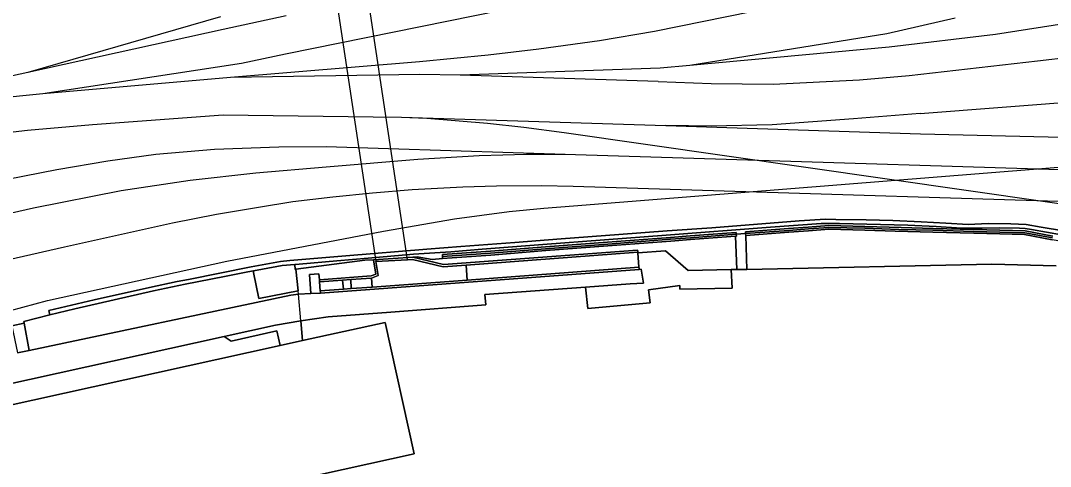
# Model space of a CAD drawing. Extents: x 161477 to 163040, y 383680 to 384871.
# Drawn here: x 162365.3 to 162512.5, y 383881.8 to 383945.5 of the extents above; entities that cross this region are included whole.
import ezdxf

# ---------------------------------------------------------------- set-up
doc = ezdxf.new("R2010")
doc.units = 0
for name, color, linetype in [('IMGEO_Erf', 7, 'Continuous'), ('IMGEO_Geluidsscherm', 7, 'Continuous'), ('IMGEO_Hek', 7, 'Continuous'), ('IMGEO_Muur', 7, 'Continuous'), ('IMGEO_Pand', 7, 'Continuous'), ('IMGEO_Spoor', 7, 'Continuous'), ('IMGEO_Spoorbaan_halfverhard', 7, 'Continuous'), ('IMGEO_Terreindeel_gesloten', 7, 'Continuous'), ('IMGEO_Terreindeel_halfverhard', 7, 'Continuous'), ('IMGEO_Terreindeel_onvherhard', 7, 'Continuous'), ('IMGEO_Terreindeel_open', 7, 'Continuous'), ('IMGEO_Tunneldeel', 7, 'Continuous')]:
    doc.layers.add(name, color=color, linetype=linetype)

msp = doc.modelspace()

# ---------------------------------------------------------------- linework, layer by layer
at = {"layer": 'IMGEO_Erf'}
msp.add_lwpolyline([(162513.32, 383910.43), (162504.12, 383910.68), (162469.12, 383909.93), (162467.67, 383909.9), (162466.86, 383909.89), (162467.01, 383907.26), (162459.54, 383907.08), (162459.52, 383907.63), (162455.04, 383907.02), (162455.27, 383905.15), (162446.38, 383904.35), (162446.06, 383907.38), (162431.67, 383906.33), (162431.82, 383904.87), (162418.23, 383903.82), (162409.28, 383903.16), (162405.37, 383902.59), (162405.62, 383899.74), (162417.41, 383902.34), (162421.56, 383883.57), (162312.05, 383859.38)], dxfattribs=at)
at = {"layer": 'IMGEO_Geluidsscherm'}
for points in [[(162425.61, 383911.77), (162432.49, 383912.25), (162440.34, 383912.88), (162449.22, 383913.54), (162458.21, 383914.23), (162461.03, 383914.45), (162467.58, 383914.94), (162468.93, 383915.04), (162475.08, 383915.5), (162477.89, 383915.7), (162480.83, 383915.93), (162485.95, 383915.8), (162490.82, 383915.63), (162495.7, 383915.51), (162501.54, 383915.35), (162505.25, 383915.26), (162508.83, 383915.16), (162512.78, 383914.42)], [(162467.6, 383914.67), (162467.5, 383914.66), (162461.05, 383914.18), (162458.23, 383913.96), (162449.24, 383913.27), (162440.36, 383912.61), (162432.51, 383911.98), (162425.63, 383911.5)], [(162566.07, 383905.34), (162561.98, 383905.7), (162556.13, 383906.65), (162550.16, 383907.52), (162543.86, 383908.63), (162538.72, 383909.54), (162534.1, 383910.35), (162528.52, 383911.36), (162520.74, 383912.75), (162512.74, 383914.16), (162508.8, 383914.9), (162505.24, 383914.99), (162501.53, 383915.08), (162495.7, 383915.24), (162490.29, 383915.37), (162485.94, 383915.53), (162480.83, 383915.66), (162477.91, 383915.43), (162475.1, 383915.23), (162468.95, 383914.77)]]:
    msp.add_lwpolyline(points, dxfattribs=at)
at = {"layer": 'IMGEO_Hek'}
msp.add_lwpolyline([(162405.62, 383899.74), (162405.37, 383902.59), (162405.04, 383906.39), (162405, 383906.85), (162404.66, 383909.94), (162414.51, 383911.23), (162415.76, 383911.31), (162421.37, 383911.66), (162422, 383911.7), (162424.12, 383911.36), (162425.63, 383911.5)], dxfattribs=at)
at = {"layer": 'IMGEO_Muur'}
for points in [[(162512.83, 383914.69), (162508.86, 383915.43), (162505.26, 383915.53), (162501.54, 383915.62), (162495.71, 383915.78), (162491.16, 383915.89), (162485.95, 383916.07), (162480.82, 383916.2), (162477.87, 383915.97), (162475.06, 383915.77), (162468.91, 383915.31), (162468.93, 383915.04), (162475.08, 383915.5), (162477.89, 383915.7), (162480.83, 383915.93), (162485.95, 383915.8), (162490.82, 383915.63), (162490.82, 383915.63), (162495.7, 383915.51), (162501.54, 383915.35), (162505.25, 383915.26), (162508.83, 383915.16), (162512.78, 383914.42)], [(162512.78, 383914.42), (162508.83, 383915.16), (162505.25, 383915.26), (162501.54, 383915.35), (162495.7, 383915.51), (162490.82, 383915.63), (162490.82, 383915.63), (162485.95, 383915.8), (162480.83, 383915.93), (162477.89, 383915.7), (162475.08, 383915.5), (162468.93, 383915.04), (162468.95, 383914.77), (162475.1, 383915.23), (162477.91, 383915.43), (162480.83, 383915.66), (162485.94, 383915.53), (162490.3, 383915.38), (162490.29, 383915.37), (162495.7, 383915.24), (162501.53, 383915.08), (162505.24, 383914.99), (162508.8, 383914.9), (162512.74, 383914.16)]]:
    msp.add_lwpolyline(points, dxfattribs=at)
for points in [[(162440.34, 383912.88), (162449.22, 383913.54), (162458.21, 383914.23), (162461.03, 383914.45), (162467.58, 383914.94), (162467.56, 383915.21), (162461.01, 383914.72), (162458.18, 383914.49), (162449.2, 383913.81), (162440.32, 383913.15), (162432.47, 383912.52), (162425.59, 383912.04), (162425.61, 383911.77), (162432.49, 383912.25)], [(162458.21, 383914.23), (162449.22, 383913.54), (162440.34, 383912.88), (162432.49, 383912.25), (162425.61, 383911.77), (162425.63, 383911.5), (162432.51, 383911.98), (162440.36, 383912.61), (162449.24, 383913.27), (162458.23, 383913.96), (162461.05, 383914.18), (162467.5, 383914.66), (162467.6, 383914.67), (162467.58, 383914.94), (162461.03, 383914.45)], [(162408.04, 383908.28), (162408.05, 383908.13), (162411.34, 383908.38), (162412.49, 383908.46), (162415.48, 383908.68), (162416.4, 383909.05), (162416.1, 383911.03), (162420.61, 383911.31), (162421.34, 383911.36), (162425.7, 383910.3), (162428.99, 383910.54), (162453.52, 383912.37), (162453.51, 383912.52), (162453.49, 383912.67), (162425.73, 383910.6), (162421.37, 383911.66), (162415.76, 383911.31), (162416.07, 383909.24), (162415.41, 383908.98), (162408.03, 383908.43)], [(162408.17, 383906.54), (162453.7, 383909.93), (162453.69, 383910.08), (162453.68, 383910.23), (162429.14, 383908.4), (162415.57, 383907.39), (162412.58, 383907.17), (162411.44, 383907.08), (162408.14, 383906.84), (162408.16, 383906.68)]]:
    msp.add_lwpolyline(points, close=True, dxfattribs=at)
at = {"layer": 'IMGEO_Pand'}
msp.add_lwpolyline([(162304.96, 383877.5), (162250.29, 383865.42), (162249.55, 383868.79), (162223.78, 383863.1), (162218.56, 383861.94), (162222.78, 383843.26), (162253.68, 383850.09), (162254.46, 383846.53), (162254.76, 383845.19), (162312.37, 383857.91), (162312.05, 383859.38), (162421.56, 383883.57), (162417.41, 383902.34), (162405.62, 383899.74), (162402.4, 383899.03)], close=True, dxfattribs=at)
at = {"layer": 'IMGEO_Spoor'}
for points in [[(162572.53, 383968.93), (162535.49, 383965.56), (162525.58, 383964.43), (162518.06, 383963.37), (162509.41, 383961.94), (162498.43, 383959.92), (162484.09, 383957.11), (162403.16, 383940.69)], [(162700.79, 383964.75), (162611.85, 383956.2), (162560.32, 383951.52), (162550.91, 383950.47), (162542.57, 383949.32), (162528.76, 383947.29), (162504.64, 383943.49), (162489.42, 383941.68)], [(162521.87, 383958.89), (162469.77, 383946.74), (162455.91, 383943.91), (162448.06, 383942.59), (162439.39, 383941.39), (162432.15, 383940.56), (162422.33, 383939.59)], [(162393.9, 383946.04), (162366.36, 383938.09)], [(162403.28, 383946.16), (162394.28, 383944.24)], [(162498.87, 383945.83), (162489.11, 383943.6)], [(162394.28, 383944.24), (162366.36, 383938.09)], [(162489.11, 383943.6), (162460.95, 383939.06)], [(162489.42, 383941.68), (162460.95, 383939.06)], [(162403.16, 383940.69), (162396.89, 383939.38)], [(162456.44, 383936.77), (162464.02, 383936.49), (162472.85, 383936.4), (162485.22, 383937.01), (162492.28, 383937.66), (162510.64, 383939.72), (162515.52, 383940.33)], [(162396.89, 383939.38), (162368.49, 383935.02)], [(162422.33, 383939.59), (162395.3, 383937.34)], [(162456.71, 383938.68), (162428.13, 383937.69)], [(162460.95, 383939.06), (162456.71, 383938.68)], [(162366.36, 383938.09), (162354.5, 383935.49)], [(162395.3, 383937.34), (162368.49, 383935.02)], [(162422.37, 383937.81), (162395.3, 383937.34)], [(162428.13, 383937.69), (162422.37, 383937.81)], [(162456.44, 383936.77), (162428.13, 383937.69)], [(162368.49, 383935.02), (162354.75, 383933.63)], [(162493.87, 383932.21), (162517.92, 383934.06)], [(162244.15, 383907.9), (162256.89, 383909.48), (162266.62, 383910.93), (162274.49, 383912.29), (162282.74, 383913.86), (162323.91, 383922.94), (162334.59, 383925.16), (162345.45, 383927.1), (162355.7, 383928.59), (162366.29, 383929.85), (162375.59, 383930.64), (162394.25, 383932.04), (162415.72, 383931.74)], [(162415.72, 383931.74), (162419.75, 383931.68)], [(162419.75, 383931.68), (162423.36, 383931.53), (162432.04, 383930.81), (162437.23, 383930.24), (162442.98, 383929.51), (162523.7, 383917.93), (162536.5, 383916.04)], [(162419.75, 383931.68), (162457.52, 383930.5)], [(162493.87, 383932.21), (162484.35, 383931.43), (162472.72, 383930.59), (162464.01, 383930.4), (162457.52, 383930.5)], [(162457.52, 383930.5), (162493.9, 383929.31)], [(162493.9, 383929.31), (162528.36, 383928.51)], [(161750.33, 383784.82), (161856.15, 383808.49), (162010.58, 383842.76), (162025.33, 383846.04), (162038.44, 383849.14), (162081.87, 383858.91), (162203.93, 383886.62), (162328.82, 383914.89), (162363.46, 383922.8), (162370.5, 383924.21), (162377.8, 383925.46), (162384.63, 383926.4), (162393.03, 383927.13), (162402.21, 383927.44), (162408.98, 383927.48)], [(162408.98, 383927.48), (162444.63, 383926.36)], [(162409, 383924.59), (162422.08, 383925.67), (162430.84, 383926.22), (162437.62, 383926.42), (162442.16, 383926.38), (162444.63, 383926.36)], [(162444.35, 383918.99), (162541.13, 383926.75)], [(162444.63, 383926.36), (162536.9, 383923.47)], [(161752.19, 383780.4), (161875.71, 383807.94), (162015.25, 383838.88), (162036.64, 383843.84), (162104.75, 383859.25), (162247.6, 383891.59), (162328.95, 383910.05), (162367.14, 383918.71), (162379.68, 383921.18), (162389.53, 383922.69), (162398.92, 383923.74), (162409, 383924.59)], [(161754.68, 383774.37), (161849.16, 383795.44), (161951.91, 383818.25), (162017.67, 383832.92), (162036.57, 383837.16), (162110.8, 383854.02), (162201.33, 383874.48), (162299.92, 383896.88), (162339.11, 383905.77), (162371.6, 383913.13), (162387.02, 383916.6), (162393.33, 383917.81), (162399.33, 383918.84), (162404.24, 383919.61), (162409.95, 383920.31), (162415.59, 383920.88), (162421.26, 383921.34), (162428.5, 383921.74), (162433.31, 383921.88), (162439.75, 383921.91), (162444.26, 383921.83)], [(162444.26, 383921.83), (162536.76, 383918.94)], [(162337.4, 383896.88), (162369.16, 383905.49), (162394.77, 383911.08), (162417.17, 383915.39), (162427.31, 383917.16), (162435.14, 383918.21), (162440.07, 383918.67), (162444.35, 383918.99)]]:
    msp.add_lwpolyline(points, dxfattribs=at)
at = {"layer": 'IMGEO_Spoorbaan_halfverhard'}
msp.add_lwpolyline([(162364.07, 383901.84), (162365.81, 383902.22), (162365.76, 383902.47), (162369.51, 383903.45), (162369.36, 383904.03), (162375.85, 383905.59), (162383.76, 383907.34), (162387.67, 383908.21), (162389.31, 383908.5), (162398.27, 383910.29), (162402.47, 383911.07), (162403.8, 383911.18), (162411.8, 383911.84), (162423.38, 383912.8), (162428.22, 383913.22), (162435.95, 383913.78), (162442.58, 383914.3), (162450.81, 383914.9), (162457.7, 383915.42), (162464.1, 383915.87), (162476.6, 383916.87), (162480.33, 383917.09), (162481.82, 383917.07), (162486.15, 383917), (162489.98, 383916.9), (162494.01, 383916.74), (162497.55, 383916.53), (162500.71, 383916.36), (162503.61, 383916.47), (162506.82, 383916.43), (162509.03, 383916.33), (162511.16, 383915.98), (162514.35, 383915.42)], dxfattribs=at)
at = {"layer": 'IMGEO_Terreindeel_gesloten'}
for points in [[(162407.23, 383969.91), (162416.1, 383911.03), (162420.61, 383911.31), (162411.63, 383970.89)], [(162453.68, 383910.23), (162453.52, 383912.28), (162453.52, 383912.37), (162428.99, 383910.54), (162429.14, 383908.4)], [(162425.7, 383910.3), (162421.34, 383911.36), (162420.61, 383911.31), (162416.1, 383911.03), (162416.4, 383909.05), (162415.48, 383908.68), (162415.57, 383907.39), (162429.14, 383908.4), (162428.99, 383910.54)], [(162408.05, 383908.13), (162408.14, 383906.84), (162411.44, 383907.08), (162411.34, 383908.38)], [(162412.49, 383908.46), (162411.34, 383908.38), (162411.44, 383907.08), (162412.58, 383907.17)], [(162415.57, 383907.39), (162415.48, 383908.68), (162412.49, 383908.46), (162412.58, 383907.17)], [(162251.07, 383871.17), (162181.38, 383855.78), (162181.81, 383853.83), (162218.56, 383861.94), (162223.78, 383863.1), (162249.55, 383868.79), (162250.29, 383865.42), (162304.96, 383877.5), (162402.4, 383899.03), (162401.94, 383901.13), (162395.4, 383899.68), (162394.39, 383900.33), (162251.6, 383868.79)]]:
    msp.add_lwpolyline(points, close=True, dxfattribs=at)
for points in [[(162514.35, 383915.42), (162511.16, 383915.98), (162509.03, 383916.33), (162506.82, 383916.43), (162503.61, 383916.47), (162500.71, 383916.36), (162497.55, 383916.53), (162494.01, 383916.74), (162489.98, 383916.9), (162486.15, 383917), (162481.82, 383917.07), (162480.33, 383917.09), (162476.6, 383916.87), (162464.1, 383915.87), (162457.7, 383915.42), (162450.81, 383914.9), (162442.58, 383914.3), (162435.95, 383913.78), (162428.22, 383913.22), (162423.38, 383912.8), (162411.8, 383911.84), (162403.8, 383911.18), (162402.47, 383911.07), (162398.27, 383910.29), (162389.31, 383908.5), (162387.67, 383908.21), (162383.76, 383907.34), (162375.85, 383905.59), (162369.36, 383904.03), (162369.51, 383903.45), (162373.05, 383904.3), (162384.33, 383906.86), (162388.84, 383907.81), (162394.45, 383908.91), (162397.79, 383909.57), (162398.58, 383909.72), (162401.95, 383910.36), (162402.71, 383910.48), (162404.52, 383910.62), (162405.12, 383910.66), (162410.52, 383911.14), (162414.98, 383911.51), (162421.45, 383912.1), (162426.79, 383912.45), (162431.3, 383912.83), (162439.96, 383913.48), (162457.58, 383914.81), (162472.49, 383915.98), (162479.73, 383916.48), (162482.35, 383916.49), (162492.12, 383916.26), (162496.16, 383916.05), (162499.08, 383915.87), (162500.4, 383915.8), (162502.71, 383915.84), (162505.15, 383915.88), (162508.05, 383915.82), (162508.87, 383915.77), (162509.79, 383915.64), (162516.23, 383914.46)], [(162251.6, 383868.79), (162394.39, 383900.33), (162401.74, 383901.96), (162405.37, 383902.59), (162409.28, 383903.16), (162418.23, 383903.82), (162431.82, 383904.87), (162431.67, 383906.33), (162446.06, 383907.38), (162452.43, 383907.85), (162454.33, 383907.96), (162454.02, 383909.95), (162453.7, 383909.93), (162408.17, 383906.54), (162406.8, 383906.47), (162405.04, 383906.39), (162403.92, 383906.23), (162366.52, 383898.32), (162364.88, 383898.01)]]:
    msp.add_lwpolyline(points, dxfattribs=at)
at = {"layer": 'IMGEO_Terreindeel_halfverhard'}
msp.add_lwpolyline([(162516.23, 383914.46), (162509.79, 383915.64), (162508.87, 383915.77), (162508.05, 383915.82), (162505.15, 383915.88), (162502.71, 383915.84), (162500.4, 383915.8), (162499.08, 383915.87), (162496.16, 383916.05), (162492.12, 383916.26), (162482.35, 383916.49), (162479.73, 383916.48), (162472.49, 383915.98), (162457.58, 383914.81), (162439.96, 383913.48), (162431.3, 383912.83), (162426.79, 383912.45), (162421.45, 383912.1), (162414.98, 383911.51), (162410.52, 383911.14), (162405.12, 383910.66), (162404.52, 383910.62), (162404.57, 383909.93), (162404.66, 383909.94), (162414.51, 383911.23), (162415.76, 383911.31), (162421.37, 383911.66), (162422, 383911.7), (162424.12, 383911.36), (162425.63, 383911.5), (162425.61, 383911.77), (162425.59, 383912.04), (162432.47, 383912.52), (162440.32, 383913.15), (162449.2, 383913.81), (162458.18, 383914.49), (162461.01, 383914.72), (162467.56, 383915.21), (162467.58, 383914.94), (162468.93, 383915.04), (162468.91, 383915.31), (162475.06, 383915.77), (162477.87, 383915.97), (162480.82, 383916.2), (162485.95, 383916.07), (162491.16, 383915.89), (162495.71, 383915.78), (162501.54, 383915.62), (162505.26, 383915.53), (162508.86, 383915.43), (162512.83, 383914.69)], dxfattribs=at)
for points in [[(162468.95, 383914.77), (162468.93, 383915.04), (162467.58, 383914.94), (162467.6, 383914.67), (162467.5, 383914.66), (162467.67, 383909.9), (162469.12, 383909.93)], [(162404.66, 383909.94), (162405, 383906.85), (162399.34, 383905.76), (162398.62, 383909.47), (162398.58, 383909.72), (162397.79, 383909.57), (162394.45, 383908.91), (162388.84, 383907.81), (162384.33, 383906.86), (162373.05, 383904.3), (162369.51, 383903.45), (162365.76, 383902.47), (162365.81, 383902.22), (162366.52, 383898.32), (162403.92, 383906.23), (162405.04, 383906.39), (162406.8, 383906.47), (162406.6, 383909.2), (162407.96, 383909.3), (162408.03, 383908.43), (162415.41, 383908.98), (162416.07, 383909.24), (162415.76, 383911.31), (162414.51, 383911.23)]]:
    msp.add_lwpolyline(points, close=True, dxfattribs=at)
at = {"layer": 'IMGEO_Terreindeel_onvherhard'}
msp.add_lwpolyline([(162467.67, 383909.9), (162467.5, 383914.66), (162461.05, 383914.18), (162458.23, 383913.96), (162449.24, 383913.27), (162440.36, 383912.61), (162432.51, 383911.98), (162425.63, 383911.5), (162424.12, 383911.36), (162422, 383911.7), (162421.37, 383911.66), (162425.73, 383910.6), (162453.49, 383912.67), (162453.51, 383912.52), (162453.52, 383912.37), (162453.52, 383912.28), (162457.49, 383912.58), (162460.73, 383909.78), (162466.86, 383909.89)], close=True, dxfattribs=at)
msp.add_lwpolyline([(162512.74, 383914.16), (162508.8, 383914.9), (162505.24, 383914.99), (162501.53, 383915.08), (162495.7, 383915.24), (162490.29, 383915.37), (162490.3, 383915.38), (162485.94, 383915.53), (162480.83, 383915.66), (162477.91, 383915.43), (162475.1, 383915.23), (162468.95, 383914.77), (162469.12, 383909.93), (162504.12, 383910.68), (162513.32, 383910.43)], dxfattribs=at)
at = {"layer": 'IMGEO_Terreindeel_open'}
for points in [[(162460.73, 383909.78), (162457.49, 383912.58), (162453.52, 383912.28), (162453.68, 383910.23), (162453.69, 383910.08), (162453.7, 383909.93), (162454.02, 383909.95), (162454.33, 383907.96), (162452.43, 383907.85), (162446.06, 383907.38), (162446.38, 383904.35), (162455.27, 383905.15), (162455.04, 383907.02), (162459.52, 383907.63), (162459.54, 383907.08), (162467.01, 383907.26), (162466.86, 383909.89)], [(162404.52, 383910.62), (162402.71, 383910.48), (162401.95, 383910.36), (162398.58, 383909.72), (162398.62, 383909.47), (162399.34, 383905.76), (162405, 383906.85), (162404.66, 383909.94), (162404.57, 383909.93)], [(162408.17, 383906.54), (162408.16, 383906.68), (162408.14, 383906.84), (162408.05, 383908.13), (162408.04, 383908.28), (162408.03, 383908.43), (162407.96, 383909.3), (162406.6, 383909.2), (162406.8, 383906.47)], [(162365.81, 383902.22), (162364.07, 383901.84), (162364.88, 383898.01), (162366.52, 383898.32)], [(162401.74, 383901.96), (162394.39, 383900.33), (162395.4, 383899.68), (162401.94, 383901.13), (162402.4, 383899.03), (162405.62, 383899.74), (162405.37, 383902.59)]]:
    msp.add_lwpolyline(points, close=True, dxfattribs=at)
at = {"layer": 'IMGEO_Tunneldeel'}
msp.add_lwpolyline([(162420.61, 383911.31), (162411.63, 383970.89), (162407.23, 383969.91), (162416.1, 383911.03)], close=True, dxfattribs=at)

doc.saveas('drawing.dxf')
